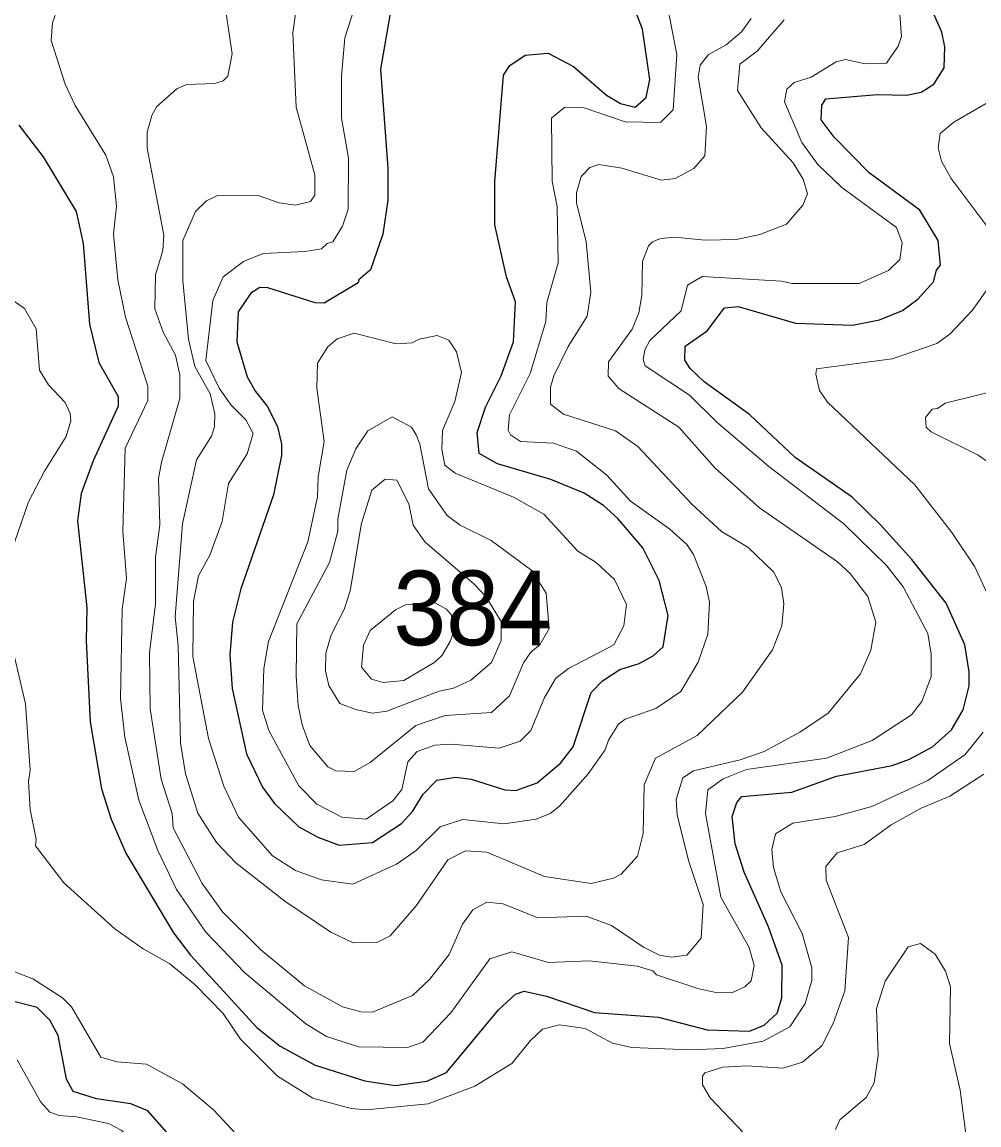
# Model space of a CAD drawing. Extents: x 673.3 to 698.5, y 6984.3 to 7012.3.
# Drawn here: x 685.086 to 686.111, y 6992.667 to 6993.848 of the extents above; entities that cross this region are included whole.
import ezdxf

# ---------------------------------------------------------------- set-up
doc = ezdxf.new("R2010")
doc.units = 0
doc.header["$LTSCALE"] = 0.032
doc.layers.add('1', color=7, linetype='Continuous', lineweight=25)
doc.layers.add('2', color=7, linetype='Continuous', lineweight=13)
doc.layers.add('21', color=7, linetype='Continuous')

msp = doc.modelspace()

# ---------------------------------------------------------------- linework, layer by layer
at = {"layer": '1'}
for points in [[(685.9006, 6992.8379), (685.8858, 6992.8788), (685.8597, 6992.9375), (685.8501, 6992.9677), (685.847, 6992.997), (685.8519, 6993.0119), (685.8572, 6993.0183), (685.9109, 6993.0231), (685.9587, 6993.0403), (686.0184, 6993.0516), (686.0369, 6993.0583), (686.0617, 6993.0715), (686.082, 6993.0897), (686.0945, 6993.1113), (686.101, 6993.1371), (686.101, 6993.1521), (686.0962, 6993.1808), (686.0763, 6993.2255), (686.0394, 6993.2722), (686.006, 6993.3095), (685.9753, 6993.3392), (685.9143, 6993.3816), (685.8656, 6993.4278), (685.817, 6993.4626), (685.8018, 6993.4771), (685.7963, 6993.4858), (685.7966, 6993.5011), (685.8199, 6993.5173), (685.8386, 6993.5419), (685.8532, 6993.5434), (685.9148, 6993.5256), (685.976, 6993.5233), (686.0047, 6993.529), (686.0294, 6993.5393), (686.046, 6993.5513), (686.0627, 6993.5698), (686.0659, 6993.5823), (686.07, 6993.5878), (686.0677, 6993.614), (686.0481, 6993.6467), (685.9937, 6993.6865), (685.9561, 6993.7248), (685.9422, 6993.7434), (685.9431, 6993.7593), (685.9474, 6993.7658), (686.0028, 6993.7707), (686.0337, 6993.77), (686.0494, 6993.7731), (686.0629, 6993.7816), (686.0741, 6993.7992), (686.0749, 6993.8218), (686.0717, 6993.8373), (686.0311, 6993.9284)], [(685.4805, 6993.8575), (685.4699, 6993.7976), (685.478, 6993.6918), (685.478, 6993.6575), (685.4724, 6993.6211), (685.4591, 6993.5827), (685.4466, 6993.5721), (685.446, 6993.5688), (685.4097, 6993.5469), (685.4001, 6993.5475), (685.3491, 6993.5635), (685.3406, 6993.5638), (685.3311, 6993.5578), (685.3176, 6993.5377), (685.3159, 6993.5055), (685.3272, 6993.4682), (685.3359, 6993.4525), (685.3485, 6993.4368), (685.3596, 6993.4148), (685.3639, 6993.3961), (685.364, 6993.3838), (685.3552, 6993.3418), (685.3204, 6993.241), (685.3113, 6993.2053), (685.3087, 6993.1704), (685.311, 6993.1341), (685.3265, 6993.0641), (685.3435, 6993.0283), (685.3564, 6993.0111), (685.3825, 6992.9858), (685.403, 6992.9747), (685.4258, 6992.9662), (685.4614, 6992.9693), (685.4924, 6992.9895), (685.5042, 6993.0022), (685.5158, 6993.0209), (685.5302, 6993.036), (685.5504, 6993.0393), (685.5672, 6993.037), (685.6034, 6993.0256), (685.615, 6993.0248), (685.6379, 6993.0331), (685.6634, 6993.0546), (685.6765, 6993.0718), (685.6957, 6993.13), (685.7079, 6993.1422), (685.7266, 6993.1546), (685.7473, 6993.161), (685.7622, 6993.169), (685.7728, 6993.1787), (685.7783, 6993.2123), (685.7686, 6993.2498), (685.751, 6993.285), (685.7245, 6993.3164), (685.709, 6993.3303), (685.6881, 6993.3435), (685.6527, 6993.3581), (685.5955, 6993.3749), (685.5756, 6993.3859), (685.5735, 6993.4085), (685.5825, 6993.4355), (685.5992, 6993.4691), (685.6124, 6993.5055), (685.6148, 6993.5483), (685.605, 6993.5752), (685.5926, 6993.6311), (685.5926, 6993.6774), (685.6019, 6993.7913), (685.6085, 6993.8018), (685.6251, 6993.8128), (685.6498, 6993.8147), (685.677, 6993.8006), (685.7121, 6993.77), (685.7272, 6993.761), (685.7428, 6993.757), (685.7546, 6993.7673), (685.7588, 6993.7867), (685.7508, 6993.8407), (685.7315, 6993.8905)], [(685.0823, 6993.7379), (685.1086, 6993.7038), (685.144, 6993.6454), (685.1515, 6993.6108), (685.158, 6993.5245), (685.1683, 6993.4834), (685.1889, 6993.4471), (685.1888, 6993.4365), (685.162, 6993.3782), (685.1492, 6993.343), (685.1451, 6993.3137), (685.1554, 6993.221), (685.1547, 6993.1853), (685.1587, 6993.0983), (685.1709, 6993.0265), (685.1814, 6992.9941), (685.197, 6992.9579), (685.2483, 6992.8724), (685.2664, 6992.8486), (685.3376, 6992.771), (685.3623, 6992.7511), (685.3998, 6992.7307), (685.4532, 6992.7137), (685.4858, 6992.7088), (685.5196, 6992.7135), (685.5409, 6992.7229), (685.5966, 6992.7899), (685.6147, 6992.8065), (685.624, 6992.8098), (685.648, 6992.8046), (685.6995, 6992.787), (685.7679, 6992.782), (685.82, 6992.7683), (685.8653, 6992.7672), (685.8813, 6992.7735), (685.895, 6992.7863), (685.9002, 6992.8028), (685.9006, 6992.8379)], [(685.2595, 6992.6374), (685.2208, 6992.6816), (685.2024, 6992.6893), (685.1656, 6992.6944), (685.1407, 6992.7025), (685.1334, 6992.7156), (685.1245, 6992.7625), (685.1155, 6992.7788), (685.1019, 6992.7924), (685.0659, 6992.8016)]]:
    msp.add_lwpolyline(points, dxfattribs=at)
at = {"layer": '2'}
for points in [[(685.9497, 6993.1079), (685.9202, 6993.0876), (685.8813, 6993.0668), (685.8556, 6993.0577), (685.8054, 6993.0459), (685.7939, 6993.0383), (685.7867, 6993.0153), (685.7879, 6992.9986), (685.8003, 6992.9488), (685.8158, 6992.9029), (685.8137, 6992.8666), (685.7983, 6992.8484), (685.782, 6992.8463), (685.769, 6992.8483), (685.752, 6992.8569), (685.7177, 6992.8804), (685.6905, 6992.8903), (685.6386, 6992.8886), (685.6015, 6992.9034), (685.5841, 6992.9051), (685.5688, 6992.8972), (685.5579, 6992.8817), (685.5435, 6992.8493), (685.5225, 6992.8225), (685.5043, 6992.8054), (685.4613, 6992.7873), (685.4489, 6992.7877), (685.4293, 6992.7931), (685.3886, 6992.8157), (685.3416, 6992.8541), (685.3006, 6992.895), (685.2789, 6992.9253), (685.2478, 6992.9848), (685.2466, 6993.0003), (685.235, 6993.0371), (685.2231, 6993.1125), (685.2223, 6993.1723), (685.2287, 6993.2249), (685.2288, 6993.2749), (685.2336, 6993.3096), (685.2321, 6993.3592), (685.2353, 6993.3768), (685.2548, 6993.4447), (685.2549, 6993.4703), (685.2503, 6993.4912), (685.2372, 6993.5161), (685.228, 6993.5411), (685.2288, 6993.5772), (685.2369, 6993.6033), (685.2377, 6993.6198), (685.2199, 6993.7131), (685.2199, 6993.7303), (685.2248, 6993.7482), (685.2303, 6993.7577), (685.2518, 6993.7766), (685.2622, 6993.7812), (685.2926, 6993.7822), (685.3015, 6993.7851), (685.3063, 6993.7901), (685.3111, 6993.8143), (685.3013, 6993.8796)], [(685.3826, 6993.8828), (685.3761, 6993.8368), (685.3795, 6993.7571), (685.3997, 6993.6844), (685.3997, 6993.6629), (685.3949, 6993.656), (685.3789, 6993.6519), (685.3614, 6993.6544), (685.3389, 6993.6624), (685.2946, 6993.6619), (685.2834, 6993.6565), (685.2719, 6993.6451), (685.2581, 6993.6143), (685.2581, 6993.571), (685.2644, 6993.5086), (685.2711, 6993.4792)], [(685.1979, 6993.2521), (685.193, 6993.2191), (685.1914, 6993.1235), (685.1961, 6993.082), (685.211, 6993.0144), (685.2315, 6992.9606), (685.2515, 6992.9189), (685.2827, 6992.873), (685.3246, 6992.8296), (685.3898, 6992.7749), (685.4122, 6992.7612), (685.4468, 6992.7503), (685.4991, 6992.7495), (685.5153, 6992.7552), (685.5454, 6992.7867), (685.5871, 6992.8447), (685.6109, 6992.852), (685.6502, 6992.8407), (685.6936, 6992.8423), (685.7449, 6992.8367), (685.7617, 6992.8318), (685.7657, 6992.8273), (685.8113, 6992.8123), (685.8312, 6992.8082), (685.8471, 6992.8084), (685.8605, 6992.8145), (685.8674, 6992.8208), (685.8704, 6992.8374), (685.8651, 6992.8565), (685.8347, 6992.9106), (685.8184, 6993.0001), (685.8209, 6993.0255), (685.8373, 6993.0374), (685.8624, 6993.0475), (685.9481, 6993.0596), (685.997, 6993.0786), (686.039, 6993.1061), (686.0503, 6993.1201), (686.0602, 6993.147), (686.0602, 6993.1708), (686.0567, 6993.1931), (686.0301, 6993.243), (686.0125, 6993.2656), (685.9664, 6993.3107), (685.8862, 6993.3721), (685.8305, 6993.4196), (685.801, 6993.4484), (685.7536, 6993.4798), (685.7516, 6993.4865), (685.7533, 6993.4971), (685.7588, 6993.5069), (685.7921, 6993.5389), (685.799, 6993.5663), (685.8146, 6993.5757), (685.8999, 6993.5705), (685.911, 6993.568), (685.9829, 6993.568), (686.0145, 6993.5819), (686.0267, 6993.5937), (686.0292, 6993.6115), (686.0229, 6993.628), (685.9645, 6993.6711), (685.9388, 6993.6956), (685.9215, 6993.7192), (685.9031, 6993.7626), (685.9055, 6993.7762), (685.9134, 6993.7835), (685.9316, 6993.7891), (685.9584, 6993.8057), (685.9685, 6993.8081), (685.9894, 6993.8033), (686.0122, 6993.8042), (686.0249, 6993.8222), (686.0284, 6993.8327), (686.0254, 6993.8707)], [(685.7753, 6993.8763), (685.7874, 6993.8133), (685.7836, 6993.7543), (685.7702, 6993.7406), (685.7322, 6993.7412), (685.6872, 6993.7568), (685.6677, 6993.7571), (685.6532, 6993.7454), (685.6539, 6993.6777), (685.6595, 6993.6502), (685.6604, 6993.5902), (685.6482, 6993.5479), (685.6472, 6993.5275), (685.6305, 6993.4716), (685.6082, 6993.4274), (685.6067, 6993.4108), (685.6093, 6993.4058), (685.6201, 6993.3987), (685.6553, 6993.397), (685.6802, 6993.3886), (685.7125, 6993.3626), (685.7375, 6993.3354), (685.7799, 6993.305), (685.7982, 6993.2883), (685.8054, 6993.2779), (685.8191, 6993.2433), (685.8224, 6993.2267), (685.8208, 6993.1923), (685.8106, 6993.1623), (685.7919, 6993.1311), (685.7649, 6993.1128), (685.7323, 6993.1013), (685.7252, 6993.0959), (685.7143, 6993.0788), (685.7107, 6993.0685), (685.6925, 6993.0429), (685.6618, 6993.0082), (685.652, 6993.0002), (685.6367, 6992.9943), (685.6023, 6992.989), (685.558, 6992.9938), (685.534, 6992.9861), (685.5082, 6992.9606), (685.4873, 6992.9458), (685.4405, 6992.9246), (685.4066, 6992.9291), (685.3789, 6992.9391), (685.3541, 6992.9549), (685.3178, 6992.9962), (685.302, 6993.0296), (685.2856, 6993.0807), (685.269, 6993.1684), (685.2695, 6993.2273), (685.275, 6993.2548), (685.2872, 6993.2771), (685.3004, 6993.3131), (685.307, 6993.3537), (685.327, 6993.3857), (685.3337, 6993.4075), (685.3256, 6993.4221), (685.3099, 6993.4379), (685.297, 6993.4558), (685.2828, 6993.4856), (685.2904, 6993.5498), (685.3015, 6993.5752), (685.3232, 6993.5915), (685.3444, 6993.6004), (685.389, 6993.6022), (685.4068, 6993.6054), (685.4127, 6993.611), (685.419, 6993.6126), (685.4294, 6993.6296), (685.4355, 6993.6479), (685.4356, 6993.7023), (685.4283, 6993.7453), (685.4283, 6993.7897), (685.4316, 6993.8313), (685.446, 6993.876)], [(685.1219, 6993.8572), (685.1185, 6993.8472), (685.1172, 6993.8286), (685.1321, 6993.7815), (685.1428, 6993.7587), (685.1758, 6993.7055), (685.184, 6993.6825), (685.1872, 6993.6508), (685.184, 6993.621), (685.1885, 6993.572), (685.1968, 6993.5319), (685.2206, 6993.458), (685.2206, 6993.4428), (685.1963, 6993.3918), (685.1937, 6993.3026), (685.1979, 6993.2521)], [(685.2711, 6993.4792), (685.2874, 6993.4499), (685.2923, 6993.4286), (685.2922, 6993.4144), (685.289, 6993.4044), (685.2728, 6993.379), (685.2579, 6993.3105), (685.2499, 6993.2108), (685.2531, 6993.1798), (685.2557, 6993.0759), (685.2609, 6993.0429), (685.2742, 6993.0007), (685.2941, 6992.9691), (685.3151, 6992.9473), (685.3675, 6992.9062), (685.4169, 6992.8732), (685.4407, 6992.8615), (685.466, 6992.8621), (685.4803, 6992.869), (685.5082, 6992.9012), (685.5423, 6992.9505), (685.5611, 6992.9604), (685.5839, 6992.9587), (685.6457, 6992.9328), (685.6959, 6992.9254), (685.7197, 6992.9308), (685.7278, 6992.9351), (685.7453, 6992.9544), (685.7515, 6992.9789), (685.7524, 6993.0309), (685.7648, 6993.0596), (685.8094, 6993.0839), (685.8578, 6993.1302), (685.89, 6993.1757), (685.9, 6993.2012), (685.9023, 6993.2247), (685.8999, 6993.2424), (685.891, 6993.2591), (685.8637, 6993.2855), (685.8356, 6993.3023), (685.8038, 6993.3317), (685.7458, 6993.3936), (685.7217, 6993.4102), (685.6661, 6993.4282), (685.6523, 6993.4388), (685.6523, 6993.4569), (685.6556, 6993.4691), (685.6711, 6993.5006), (685.6913, 6993.533), (685.6954, 6993.5588), (685.6905, 6993.6127), (685.68, 6993.6545), (685.68, 6993.6651), (685.685, 6993.6829), (685.6943, 6993.6922), (685.7039, 6993.6957), (685.7286, 6993.6918), (685.7711, 6993.6787), (685.7858, 6993.6805), (685.8057, 6993.6914), (685.8175, 6993.7048), (685.8192, 6993.7362), (685.8103, 6993.7893), (685.8125, 6993.802), (685.8214, 6993.8136), (685.8404, 6993.8237), (685.8568, 6993.8377), (685.8671, 6993.8519)], [(685.9025, 6993.8507), (685.8736, 6993.8171), (685.8551, 6993.803), (685.8526, 6993.7749), (685.878, 6993.7347), (685.9122, 6993.6972), (685.9229, 6993.6798), (685.9275, 6993.6643), (685.9227, 6993.652), (685.905, 6993.6318), (685.8764, 6993.6207), (685.8515, 6993.6152), (685.8175, 6993.6144), (685.7858, 6993.6176), (685.77, 6993.6162), (685.7616, 6993.6129), (685.7572, 6993.6083), (685.7508, 6993.5918), (685.7499, 6993.5551), (685.7469, 6993.5367), (685.7398, 6993.5191), (685.7143, 6993.4843), (685.714, 6993.4687), (685.7256, 6993.4554), (685.7897, 6993.4142), (685.8286, 6993.3703), (685.876, 6993.3278), (685.9599, 6993.27), (685.9735, 6993.2573), (685.9921, 6993.2327), (686.0007, 6993.2053), (685.9956, 6993.1752), (685.9844, 6993.1499), (685.9497, 6993.1079)], [(686.1202, 6993.7615), (686.0845, 6993.7409), (686.0698, 6993.7287), (686.0676, 6993.7135), (686.0712, 6993.6991), (686.0816, 6993.6805), (686.1212, 6993.6277)], [(686.1228, 6993.5654), (686.104, 6993.5392), (686.0804, 6993.5141), (686.0662, 6993.5037), (686.0185, 6993.4872), (685.9374, 6993.4766), (685.9365, 6993.471), (685.9405, 6993.4535), (685.949, 6993.4408), (686.0428, 6993.3524), (686.0824, 6993.3014), (686.1068, 6993.2644), (686.1264, 6993.2228)], [(685.0749, 6993.2824), (685.0927, 6993.334), (685.11, 6993.3671), (685.1333, 6993.404), (685.1383, 6993.4208), (685.1375, 6993.4287), (685.132, 6993.4406), (685.1141, 6993.4594), (685.1044, 6993.4754), (685.1009, 6993.5196), (685.0883, 6993.5413), (685.0726, 6993.5523)], [(686.1579, 6993.3513), (686.1105, 6993.384), (686.06, 6993.4093), (686.0546, 6993.4143), (686.0539, 6993.4246), (686.0611, 6993.4334), (686.0671, 6993.4343), (686.075, 6993.44), (686.1403, 6993.456)], [(685.6106, 6992.7323), (685.5711, 6992.7081), (685.5209, 6992.689), (685.4545, 6992.6827), (685.4386, 6992.684), (685.3976, 6992.6953), (685.3597, 6992.7187), (685.3199, 6992.7583), (685.3014, 6992.7859), (685.2713, 6992.8168), (685.2443, 6992.8391), (685.2157, 6992.8553), (685.1854, 6992.8767), (685.1306, 6992.9258), (685.1002, 6992.9656), (685.1009, 6992.9726), (685.0944, 6993.0046), (685.0927, 6993.0345), (685.0944, 6993.0467), (685.0895, 6993.1176), (685.0712, 6993.1957)], [(686.116, 6993.0872), (686.0965, 6993.0635), (686.0565, 6993.0355), (685.9966, 6993.0079), (685.9571, 6992.9971), (685.9118, 6992.9899), (685.8934, 6992.9783), (685.8894, 6992.9616), (685.891, 6992.9423), (685.8991, 6992.9163), (685.9218, 6992.8717), (685.9322, 6992.8349), (685.9323, 6992.8212), (685.925, 6992.7967), (685.9088, 6992.7718), (685.8802, 6992.7563), (685.8374, 6992.7483), (685.8011, 6992.7471), (685.7393, 6992.7495), (685.7185, 6992.754), (685.6895, 6992.7698), (685.6618, 6992.7739), (685.6436, 6992.7691), (685.6306, 6992.7572), (685.6106, 6992.7323)], [(685.9714, 6992.8673), (685.9475, 6992.9287), (685.9472, 6992.9433), (685.9595, 6992.958), (685.9883, 6992.9669), (686.0174, 6992.9882), (686.0495, 6993.0059), (686.0801, 6993.0187), (686.1166, 6993.0424)], [(685.8594, 6992.6578), (685.8234, 6992.6955), (685.8152, 6992.7096), (685.8152, 6992.7189), (685.8176, 6992.7224), (685.8369, 6992.7283), (685.8625, 6992.73), (685.9013, 6992.7275), (685.9224, 6992.7339), (685.9428, 6992.7512), (685.955, 6992.7753), (685.9676, 6992.8103), (685.9714, 6992.8673)], [(686.0645, 6992.8494), (686.0487, 6992.8609), (686.0356, 6992.8574), (686.011, 6992.8206), (686.0016, 6992.7914), (686.0032, 6992.7411), (685.999, 6992.7118), (685.9904, 6992.696), (685.9624, 6992.6719), (685.9577, 6992.6615)], [(686.1001, 6992.6344), (686.0912, 6992.7037), (686.0798, 6992.7537), (686.0807, 6992.8144), (686.0756, 6992.8312), (686.0645, 6992.8494)], [(685.0672, 6992.835), (685.0975, 6992.8231), (685.1292, 6992.8026), (685.1389, 6992.793), (685.1702, 6992.7391), (685.1874, 6992.734), (685.2191, 6992.7317), (685.2579, 6992.7105), (685.2912, 6992.6829), (685.3202, 6992.6514)], [(685.3475, 6992.48), (685.3192, 6992.4959), (685.2924, 6992.5212), (685.2737, 6992.5448), (685.2376, 6992.6097), (685.2128, 6992.6441), (685.1919, 6992.6609), (685.1784, 6992.668), (685.1441, 6992.6753), (685.1255, 6992.6767), (685.1156, 6992.6803), (685.106, 6992.6908), (685.0807, 6992.7362)]]:
    msp.add_lwpolyline(points, dxfattribs=at)
for points in [[(685.5498, 6993.4417), (685.5569, 6993.4726), (685.5514, 6993.4948), (685.5434, 6993.5072), (685.5309, 6993.5124), (685.5116, 6993.5085), (685.504, 6993.5044), (685.4868, 6993.5035), (685.4416, 6993.5149), (685.4237, 6993.5088), (685.4135, 6993.5001), (685.4024, 6993.4828), (685.4018, 6993.4558), (685.4095, 6993.3987), (685.4031, 6993.3608), (685.4023, 6993.3394), (685.392, 6993.2912), (685.35, 6993.1844), (685.3448, 6993.1556), (685.3436, 6993.1108), (685.3503, 6993.0893), (685.3825, 6993.0299), (685.4017, 6993.0103), (685.4285, 6992.9964), (685.4545, 6992.9943), (685.4832, 6993.0138), (685.4927, 6993.0261), (685.4992, 6993.0557), (685.5092, 6993.0666), (685.5284, 6993.0735), (685.5458, 6993.0744), (685.5972, 6993.0704), (685.6196, 6993.0777), (685.631, 6993.0893), (685.6459, 6993.1244), (685.658, 6993.1453), (685.6713, 6993.1556), (685.7201, 6993.1808), (685.7306, 6993.2012), (685.7336, 6993.224), (685.7206, 6993.2511), (685.7012, 6993.2691), (685.6814, 6993.2814), (685.6449, 6993.3211), (685.6126, 6993.3393), (685.5499, 6993.365), (685.5391, 6993.3733), (685.5358, 6993.3902), (685.5366, 6993.4105)], [(685.5888, 6993.1083), (685.6081, 6993.1264), (685.6231, 6993.1618), (685.6312, 6993.1731), (685.6406, 6993.181), (685.6506, 6993.1985), (685.6477, 6993.2364), (685.632, 6993.2607), (685.5885, 6993.2928), (685.5554, 6993.3091), (685.5416, 6993.3196), (685.5215, 6993.3481), (685.5122, 6993.3958), (685.5081, 6993.4058), (685.5031, 6993.414), (685.4825, 6993.4252), (685.4565, 6993.4104), (685.4436, 6993.3909), (685.4339, 6993.3682), (685.4244, 6993.3157), (685.4241, 6993.3026), (685.4153, 6993.2693), (685.3803, 6993.2036), (685.3795, 6993.1475), (685.3819, 6993.116), (685.3862, 6993.0953), (685.3944, 6993.073), (685.4136, 6993.0501), (685.422, 6993.0459), (685.4418, 6993.0451), (685.4588, 6993.0549), (685.5079, 6993.0946), (685.5393, 6993.1052)], [(685.5482, 6993.1346), (685.5669, 6993.1432), (685.589, 6993.162), (685.5992, 6993.1855), (685.5992, 6993.2059), (685.5829, 6993.2326), (685.5703, 6993.2459), (685.5174, 6993.2913), (685.5049, 6993.3091), (685.5003, 6993.332), (685.4874, 6993.3572), (685.475, 6993.3586), (685.4607, 6993.3465), (685.4495, 6993.3114), (685.4376, 6993.2389), (685.4311, 6993.2188), (685.4172, 6993.1915), (685.4113, 6993.1719), (685.4112, 6993.1532), (685.4145, 6993.1372), (685.4264, 6993.1182), (685.4433, 6993.1115), (685.4615, 6993.1078), (685.4768, 6993.1098), (685.5328, 6993.1312)], [(685.5447, 6993.1846), (685.548, 6993.1936), (685.5461, 6993.2129), (685.5407, 6993.2192), (685.5281, 6993.2258), (685.4968, 6993.2238), (685.4862, 6993.2185), (685.4589, 6993.1962), (685.4518, 6993.1805), (685.4495, 6993.157), (685.4604, 6993.1441), (685.4729, 6993.1405), (685.4949, 6993.1426), (685.5282, 6993.1622), (685.536, 6993.1699)]]:
    msp.add_lwpolyline(points, close=True, dxfattribs=at)

# ---------------------------------------------------------------- texts
at = {"layer": '21', "width": 0.95}
msp.add_text('384', height=0.08, dxfattribs=at).set_placement((685.4839, 6993.1805))

doc.saveas('drawing.dxf')
